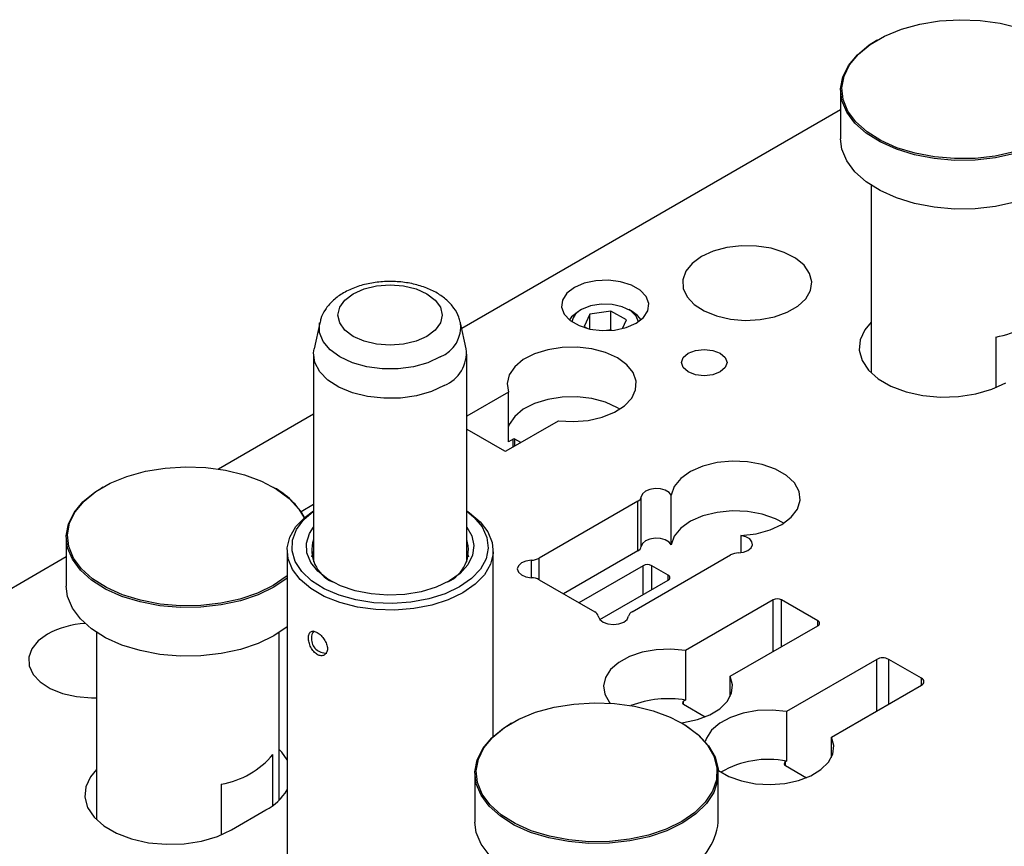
# Model space of a CAD drawing. Header units: inches. Extents: x 1880 to 2363, y -453 to -54.
# Tile 960 of 1056: x 2231.44 to 2235.49, y -426.11 to -422.72. Entities that reach past the tile are written whole.
import ezdxf

# ---------------------------------------------------------------- set-up
doc = ezdxf.new("R2010")
doc.units = ezdxf.units.IN
doc.header["$LTSCALE"] = 0.5
doc.header["$MEASUREMENT"] = 0
doc.layers.add('ST1-M-S', color=193, linetype='Continuous')
doc.layers.add('SVE-M-S', color=8, linetype='Continuous')

msp = doc.modelspace()

# ---------------------------------------------------------------- linework, layer by layer
at = {"layer": 'ST1-M-S', "linetype": 'Continuous', "lineweight": 25}
for p, q in [((2234.81591, -423.08767), (2233.25931, -423.98627)), ((2234.34847, -423.65355), (2234.29256, -423.6686)), ((2234.40887, -423.64635), (2234.34847, -423.65355)), ((2234.47053, -423.64739), (2234.40887, -423.64635)), ((2234.5301, -423.6566), (2234.47053, -423.64739)), ((2234.5844, -423.6735), (2234.5301, -423.6566)), ((2234.24418, -423.69069), (2234.20593, -423.71862)), ((2234.29256, -423.6686), (2234.24418, -423.69069)), ((2234.63047, -423.69717), (2234.5844, -423.6735)), ((2234.66585, -423.72634), (2234.63047, -423.69717)), ((2234.20593, -423.71862), (2234.17986, -423.75089)), ((2234.68862, -423.75943), (2234.66585, -423.72634)), ((2233.86147, -423.78761), (2233.81051, -423.78972)), ((2233.91139, -423.79388), (2233.86147, -423.78761)), ((2234.17986, -423.75089), (2234.16739, -423.78576)), ((2234.16739, -423.78576), (2234.16918, -423.82135)), ((2234.69756, -423.79466), (2234.68862, -423.75943)), ((2233.72174, -423.8177), (2233.69112, -423.84131)), ((2233.76264, -423.80002), (2233.72174, -423.8177)), ((2233.81051, -423.78972), (2233.76264, -423.80002)), ((2233.95623, -423.80802), (2233.91139, -423.79388)), ((2233.99236, -423.82887), (2233.95623, -423.80802)), ((2234.01684, -423.85476), (2233.99236, -423.82887)), ((2234.16918, -423.82135), (2234.18514, -423.85575)), ((2234.69219, -423.83014), (2234.69756, -423.79466)), ((2233.67326, -423.86894), (2233.66962, -423.89836)), ((2233.69112, -423.84131), (2233.67326, -423.86894)), ((2234.0277, -423.88358), (2234.01684, -423.85476)), ((2234.18514, -423.85575), (2234.21442, -423.88709)), ((2234.6404, -423.89424), (2234.67279, -423.86394)), ((2234.67279, -423.86394), (2234.69219, -423.83014)), ((2233.66962, -423.89836), (2233.68048, -423.92718)), ((2234.02406, -423.913), (2234.0277, -423.88358)), ((2234.21442, -423.88709), (2234.25542, -423.91369)), ((2234.59679, -423.91942), (2234.6404, -423.89424)), ((2233.68048, -423.92718), (2233.70496, -423.95307)), ((2233.97559, -423.96424), (2234.0062, -423.94063)), ((2234.0062, -423.94063), (2234.02406, -423.913)), ((2234.25542, -423.91369), (2234.30595, -423.93411)), ((2234.30595, -423.93411), (2234.36327, -423.94726)), ((2234.36327, -423.94726), (2234.4243, -423.95242)), ((2234.4243, -423.95242), (2234.48574, -423.94931)), ((2234.48574, -423.94931), (2234.54429, -423.93811)), ((2234.54429, -423.93811), (2234.59679, -423.91942)), ((2233.70496, -423.95307), (2233.74109, -423.97393)), ((2233.74109, -423.97393), (2233.78593, -423.98806)), ((2233.78593, -423.98806), (2233.83586, -423.99433)), ((2233.88682, -423.99223), (2233.93469, -423.98192)), ((2233.93469, -423.98192), (2233.97559, -423.96424)), ((2234.94091, -423.96059), (2234.91518, -423.99133)), ((2233.83586, -423.99433), (2233.88682, -423.99223)), ((2234.91518, -423.99133), (2234.89605, -424.03253)), ((2233.67191, -424.06387), (2233.6123, -424.07316)), ((2233.73362, -424.06279), (2233.67191, -424.06387)), ((2233.7941, -424.06997), (2233.73362, -424.06279)), ((2233.85007, -424.08501), (2233.7941, -424.06997)), ((2234.21937, -424.07569), (2234.25525, -424.07157)), ((2234.25525, -424.07157), (2234.29112, -424.07569)), ((2234.89605, -424.03253), (2234.89218, -424.07514)), ((2233.55801, -424.09014), (2233.51199, -424.11389)), ((2233.6123, -424.07316), (2233.55801, -424.09014)), ((2233.89851, -424.10711), (2233.85007, -424.08501)), ((2233.9368, -424.13508), (2233.89851, -424.10711)), ((2234.1615, -424.12569), (2234.16863, -424.10498)), ((2234.16863, -424.10498), (2234.18896, -424.08742)), ((2234.18896, -424.08742), (2234.21937, -424.07569)), ((2234.29112, -424.07569), (2234.32154, -424.08742)), ((2234.32154, -424.08742), (2234.34186, -424.10498)), ((2234.34186, -424.10498), (2234.349, -424.12569)), ((2234.89218, -424.07514), (2234.90374, -424.11728)), ((2233.47671, -424.14315), (2233.4541, -424.17631)), ((2233.51199, -424.11389), (2233.47671, -424.14315)), ((2233.96286, -424.16739), (2233.9368, -424.13508)), ((2234.16863, -424.1464), (2234.1615, -424.12569)), ((2234.18896, -424.16396), (2234.16863, -424.1464)), ((2234.34186, -424.1464), (2234.32154, -424.16396)), ((2234.349, -424.12569), (2234.34186, -424.1464)), ((2234.90374, -424.11728), (2234.93023, -424.1571)), ((2233.4541, -424.17631), (2233.44536, -424.2116)), ((2233.97529, -424.2023), (2233.96286, -424.16739)), ((2234.21937, -424.17569), (2234.18896, -424.16396)), ((2234.25525, -424.17981), (2234.21937, -424.17569)), ((2234.29112, -424.17569), (2234.25525, -424.17981)), ((2234.32154, -424.16396), (2234.29112, -424.17569)), ((2234.93023, -424.1571), (2234.97048, -424.19288)), ((2234.97048, -424.19288), (2235.02273, -424.22305)), ((2233.44536, -424.2116), (2233.45098, -424.24709)), ((2233.97342, -424.23793), (2233.97529, -424.2023)), ((2235.02273, -424.22305), (2235.08471, -424.24629)), ((2235.43773, -424.23561), (2235.49516, -424.20876)), ((2233.45098, -424.24709), (2233.27974, -424.34595)), ((2233.45098, -424.45123), (2233.45098, -424.24709)), ((2233.67191, -424.26801), (2233.6123, -424.27729)), ((2233.73362, -424.26693), (2233.67191, -424.26801)), ((2233.7941, -424.2741), (2233.73362, -424.26693)), ((2233.85007, -424.28915), (2233.7941, -424.2741)), ((2233.92793, -424.30368), (2233.95734, -424.27234)), ((2233.95734, -424.27234), (2233.97342, -424.23793)), ((2235.08471, -424.24629), (2235.1537, -424.26158)), ((2235.1537, -424.26158), (2235.2267, -424.26825)), ((2235.2267, -424.26825), (2235.3005, -424.26602)), ((2235.3005, -424.26602), (2235.37188, -424.25497)), ((2235.37188, -424.25497), (2235.43773, -424.23561)), ((2233.55801, -424.29427), (2233.51199, -424.31803)), ((2233.6123, -424.27729), (2233.55801, -424.29427)), ((2233.89851, -424.31125), (2233.85007, -424.28915)), ((2233.88677, -424.33025), (2233.92793, -424.30368)), ((2233.90884, -424.31756), (2233.89851, -424.31125)), ((2232.64982, -424.33813), (2232.25948, -424.56347)), ((2233.47671, -424.34728), (2233.4541, -424.38045)), ((2233.51199, -424.31803), (2233.47671, -424.34728)), ((2233.77865, -424.36367), (2233.8361, -424.35061)), ((2233.8361, -424.35061), (2233.88677, -424.33025)), ((2233.44207, -424.48899), (2233.65604, -424.36547)), ((2233.4541, -424.38045), (2233.45098, -424.38803)), ((2233.65604, -424.36547), (2233.71753, -424.36871)), ((2233.71753, -424.36871), (2233.77865, -424.36367)), ((2233.27974, -424.39936), (2233.435, -424.48899)), ((2233.47036, -424.44004), (2233.45098, -424.45123)), ((2233.47036, -424.47266), (2233.47036, -424.44004)), ((2233.50215, -424.45431), (2233.47743, -424.44004)), ((2233.47743, -424.46858), (2233.47743, -424.44004)), ((2234.24993, -424.55171), (2234.19949, -424.57386)), ((2234.30803, -424.5371), (2234.24993, -424.55171)), ((2234.37048, -424.53085), (2234.30803, -424.5371)), ((2234.43371, -424.53332), (2234.37048, -424.53085)), ((2234.49412, -424.54437), (2234.43371, -424.53332)), ((2234.54828, -424.56337), (2234.49412, -424.54437)), ((2234.19949, -424.57386), (2234.15958, -424.60228)), ((2234.5931, -424.58924), (2234.54828, -424.56337)), ((2234.62601, -424.6205), (2234.5931, -424.58924)), ((2234.13247, -424.63535), (2234.11971, -424.67119)), ((2234.15958, -424.60228), (2234.13247, -424.63535)), ((2234.64516, -424.65538), (2234.62601, -424.6205)), ((2234.00208, -424.66496), (2233.99668, -424.67726)), ((2233.99668, -424.8814), (2233.99668, -424.67726)), ((2234.01452, -424.65449), (2234.00208, -424.66496)), ((2234.03247, -424.64716), (2234.01452, -424.65449)), ((2234.0537, -424.64388), (2234.03247, -424.64716)), ((2234.0756, -424.64504), (2234.0537, -424.64388)), ((2234.09544, -424.6505), (2234.0756, -424.64504)), ((2234.11078, -424.65959), (2234.09544, -424.6505)), ((2234.11971, -424.67119), (2234.11078, -424.65959)), ((2234.11971, -424.87533), (2234.11971, -424.67119)), ((2234.64943, -424.69188), (2234.64516, -424.65538)), ((2232.64982, -424.70959), (2232.59947, -424.73866)), ((2233.98217, -424.69562), (2233.57727, -424.92936)), ((2233.98217, -424.89976), (2233.98217, -424.69562)), ((2234.63861, -424.72793), (2234.64943, -424.69188)), ((2234.24993, -424.75585), (2234.19949, -424.778)), ((2234.30803, -424.74123), (2234.24993, -424.75585)), ((2234.37048, -424.73498), (2234.30803, -424.74123)), ((2234.43371, -424.73745), (2234.37048, -424.73498)), ((2234.49412, -424.7485), (2234.43371, -424.73745)), ((2234.54828, -424.7675), (2234.49412, -424.7485)), ((2234.61329, -424.76147), (2234.63861, -424.72793)), ((2234.19949, -424.778), (2234.15958, -424.80642)), ((2234.52569, -424.81363), (2234.57492, -424.79059)), ((2234.58236, -424.78597), (2234.54828, -424.7675)), ((2234.57492, -424.79059), (2234.61329, -424.76147)), ((2234.13247, -424.83949), (2234.11971, -424.87533)), ((2234.15958, -424.80642), (2234.13247, -424.83949)), ((2234.40632, -424.83665), (2234.4684, -424.82928)), ((2234.40632, -424.83665), (2234.40632, -424.90671)), ((2234.42641, -424.84181), (2234.40632, -424.83665)), ((2234.4684, -424.82928), (2234.52569, -424.81363)), ((2234.00208, -424.86909), (2233.99668, -424.8814)), ((2234.01452, -424.85863), (2234.00208, -424.86909)), ((2234.03247, -424.8513), (2234.01452, -424.85863)), ((2234.0537, -424.84801), (2234.03247, -424.8513)), ((2234.0756, -424.84917), (2234.0537, -424.84801)), ((2234.09544, -424.85464), (2234.0756, -424.84917)), ((2234.11078, -424.86373), (2234.09544, -424.85464)), ((2234.11971, -424.87533), (2234.11078, -424.86373)), ((2234.44216, -424.85066), (2234.42641, -424.84181)), ((2234.45163, -424.86211), (2234.44216, -424.85066)), ((2234.44794, -424.88701), (2234.45364, -424.87475)), ((2234.45364, -424.87475), (2234.45163, -424.86211)), ((2233.98217, -424.89976), (2233.67722, -425.0758)), ((2233.95911, -425.14979), (2234.364, -424.91605)), ((2234.39581, -424.90767), (2234.41712, -424.90456)), ((2234.41712, -424.90456), (2234.43525, -424.89737)), ((2234.43525, -424.89737), (2234.44794, -424.88701)), ((2231.63393, -424.92459), (2230.36616, -425.65645)), ((2233.49175, -424.96052), (2233.48741, -424.97373)), ((2233.50417, -424.94914), (2233.49175, -424.96052)), ((2233.52295, -424.94118), (2233.50417, -424.94914)), ((2233.54547, -424.93774), (2233.52295, -424.94118)), ((2233.54547, -425.00972), (2233.54547, -424.93774)), ((2233.57727, -425.0181), (2233.57727, -424.92936)), ((2234.00422, -424.9605), (2233.74086, -425.11254)), ((2234.00422, -425.07929), (2234.00422, -424.9605)), ((2234.10711, -424.99948), (2234.03958, -424.9605)), ((2234.03958, -425.05888), (2234.03958, -424.9605)), ((2233.48741, -424.97373), (2233.49175, -424.98694)), ((2233.49175, -424.98694), (2233.50417, -424.99832)), ((2233.50417, -424.99832), (2233.52295, -425.00628)), ((2234.10711, -425.01989), (2234.10711, -424.99948)), ((2233.52295, -425.00628), (2233.54547, -425.00972)), ((2233.57727, -425.0181), (2233.80539, -425.14979)), ((2233.82649, -425.18189), (2234.10711, -425.01989)), ((2234.53809, -425.1013), (2234.17852, -425.30887)), ((2234.53809, -425.31356), (2234.53809, -425.1013)), ((2234.72194, -425.18702), (2234.57345, -425.1013)), ((2234.57345, -425.29315), (2234.57345, -425.1013)), ((2233.81991, -425.16815), (2233.82586, -425.18115)), ((2233.82586, -425.18115), (2233.83965, -425.19199)), ((2233.83965, -425.19199), (2233.85936, -425.19916)), ((2233.85936, -425.19916), (2233.88225, -425.20167)), ((2233.88225, -425.20167), (2233.90514, -425.19916)), ((2233.90514, -425.19916), (2233.92484, -425.19199)), ((2233.92484, -425.19199), (2233.93863, -425.18115)), ((2233.93863, -425.18115), (2233.94459, -425.16815)), ((2234.72194, -425.20743), (2234.72194, -425.18702)), ((2231.55718, -425.24186), (2231.51892, -425.26979)), ((2234.36237, -425.415), (2234.72194, -425.20743)), ((2231.51892, -425.26979), (2231.49285, -425.30206)), ((2231.49285, -425.30206), (2231.48038, -425.33693)), ((2234.00035, -425.31601), (2233.94798, -425.33359)), ((2234.05827, -425.30574), (2234.00035, -425.31601)), ((2234.11871, -425.30332), (2234.05827, -425.30574)), ((2234.17852, -425.30887), (2234.11871, -425.30332)), ((2234.17852, -425.30887), (2234.17852, -425.513)), ((2231.48038, -425.33693), (2231.48217, -425.37253)), ((2233.90387, -425.35757), (2233.87033, -425.38669)), ((2233.94798, -425.33359), (2233.90387, -425.35757)), ((2234.96412, -425.3452), (2234.59395, -425.55889)), ((2234.96412, -425.55746), (2234.96412, -425.3452)), ((2235.14797, -425.42276), (2235.01362, -425.3452)), ((2235.01362, -425.52889), (2235.01362, -425.3452)), ((2231.48217, -425.37253), (2231.49814, -425.40692)), ((2231.49814, -425.40692), (2231.52741, -425.43826)), ((2233.87033, -425.38669), (2233.8491, -425.41945)), ((2231.52741, -425.43826), (2231.56842, -425.46486)), ((2233.8491, -425.41945), (2233.84129, -425.45413)), ((2234.36237, -425.49786), (2234.36237, -425.415)), ((2234.37199, -425.44953), (2234.36237, -425.415)), ((2235.14797, -425.45133), (2235.14797, -425.42276)), ((2231.56842, -425.46486), (2231.61894, -425.48528)), ((2231.61894, -425.48528), (2231.67626, -425.49843)), ((2233.84129, -425.45413), (2233.84729, -425.48894)), ((2234.35, -425.51786), (2234.36779, -425.48442)), ((2234.36779, -425.48442), (2234.37199, -425.44953)), ((2234.7778, -425.66503), (2235.14797, -425.45133)), ((2231.67626, -425.49843), (2231.73729, -425.50359)), ((2231.73729, -425.50359), (2231.75893, -425.50345)), ((2233.84729, -425.48894), (2233.86681, -425.52205)), ((2233.86681, -425.52205), (2233.86971, -425.52547)), ((2234.17852, -425.513), (2234.17039, -425.5177)), ((2234.17039, -425.52994), (2234.17039, -425.5177)), ((2234.31955, -425.54809), (2234.35, -425.51786)), ((2234.17039, -425.52994), (2234.25992, -425.58163)), ((2234.27801, -425.57355), (2234.31955, -425.54809)), ((2234.41578, -425.56604), (2234.36341, -425.58362)), ((2234.47369, -425.55577), (2234.41578, -425.56604)), ((2234.53413, -425.55334), (2234.47369, -425.55577)), ((2234.59395, -425.55889), (2234.53413, -425.55334)), ((2234.59395, -425.55889), (2234.59395, -425.76303)), ((2234.16172, -425.60638), (2234.17082, -425.60517)), ((2234.17082, -425.60517), (2234.22756, -425.59292)), ((2234.22756, -425.59292), (2234.27801, -425.57355)), ((2234.3193, -425.60759), (2234.28576, -425.63672)), ((2234.36341, -425.58362), (2234.3193, -425.60759)), ((2234.28576, -425.63672), (2234.26453, -425.66948)), ((2234.26453, -425.66948), (2234.2597, -425.68342)), ((2234.7778, -425.74789), (2234.7778, -425.66503)), ((2234.78741, -425.69956), (2234.7778, -425.66503)), ((2232.51961, -425.72709), (2232.50893, -425.71587)), ((2232.54155, -425.75795), (2232.51961, -425.72709)), ((2234.78322, -425.73445), (2234.78741, -425.69956)), ((2234.59395, -425.76303), (2234.58936, -425.76568)), ((2234.58936, -425.78201), (2234.58936, -425.76568)), ((2234.73497, -425.79812), (2234.76543, -425.76788)), ((2234.76543, -425.76788), (2234.78322, -425.73445)), ((2231.75893, -425.79751), (2231.7332, -425.82824)), ((2234.31182, -425.79997), (2234.31425, -425.80176)), ((2234.31425, -425.80176), (2234.35709, -425.82649)), ((2234.58936, -425.78201), (2234.67535, -425.83165)), ((2234.69344, -425.82358), (2234.73497, -425.79812)), ((2231.7332, -425.82824), (2231.71407, -425.86945)), ((2234.35709, -425.82649), (2234.40853, -425.84497)), ((2234.40853, -425.84497), (2234.46588, -425.85624)), ((2234.58624, -425.8552), (2234.64299, -425.84294)), ((2234.64299, -425.84294), (2234.69344, -425.82358)), ((2231.71407, -425.86945), (2231.7102, -425.91206)), ((2234.46588, -425.85624), (2234.52617, -425.85971)), ((2234.52617, -425.85971), (2234.58624, -425.8552)), ((2231.7102, -425.91206), (2231.72176, -425.95419)), ((2231.72176, -425.95419), (2231.74825, -425.99402)), ((2232.31318, -426.04568), (2232.4546, -425.96404)), ((2231.74825, -425.99402), (2231.7885, -426.0298)), ((2231.7885, -426.0298), (2231.84075, -426.05997)), ((2232.25575, -426.07252), (2232.31318, -426.04568)), ((2231.84075, -426.05997), (2231.90273, -426.0832)), ((2231.90273, -426.0832), (2231.97172, -426.09849)), ((2232.11852, -426.10293), (2232.1899, -426.09189)), ((2232.1899, -426.09189), (2232.25575, -426.07252)), ((2231.97172, -426.09849), (2232.04472, -426.10517)), ((2232.04472, -426.10517), (2232.11852, -426.10293))]:
    msp.add_line(p, q, dxfattribs=at)
for centre, radius, start, end in [((2233.47389, -424.44686), 0.00769, 62.60967, 117.39033), ((2233.43854, -424.48217), 0.00769, 242.60967, 297.39033), ((2233.97084, -424.67175), 0.02642, 295.37167, 347.95607), ((2233.97084, -424.87588), 0.02642, 295.37167, 347.95607), ((2234.39736, -424.97809), 0.07044, 91.26359, 118.26396), ((2233.54392, -424.86732), 0.07044, 271.26359, 298.26396), ((2234.0219, -424.99462), 0.03843, 62.60967, 117.39033), ((2234.10324, -425.00969), 0.01092, 290.78342, 69.21658), ((2233.54392, -425.08015), 0.07044, 61.73604, 88.73641), ((2234.55577, -425.13541), 0.03843, 62.60967, 117.39033), ((2233.79407, -425.17366), 0.02642, 12.04393, 64.62833), ((2233.97043, -425.17366), 0.02642, 115.37167, 167.95607), ((2231.73239, -425.5664), 0.36882, 93.28999, 118.3644), ((2234.71807, -425.19722), 0.01092, 290.78342, 69.21658), ((2234.98887, -425.39296), 0.0538, 62.60967, 117.39033), ((2235.14255, -425.43704), 0.01528, 290.78342, 69.21658), ((2234.10704, -425.93628), 0.42927, 80.41366, 110.9313), ((2234.17272, -425.52382), 0.00655, 110.78342, 249.21658), ((2234.52049, -426.15026), 0.39414, 79.25788, 119.88323), ((2234.59245, -425.77385), 0.00873, 110.78342, 249.21658), ((2232.35506, -425.77208), 0.21623, 297.40985, 329.59573)]:
    msp.add_arc(centre, radius, start, end, dxfattribs=at)
at = {"layer": 'SVE-M-S', "linetype": 'Continuous', "lineweight": 25}
for p, q in [((2235.06538, -422.75651), (2235.14113, -422.73561)), ((2235.14113, -422.73561), (2235.22192, -422.7224)), ((2235.22192, -422.7224), (2235.3054, -422.71727)), ((2235.3054, -422.71727), (2235.38919, -422.72035)), ((2235.38919, -422.72035), (2235.47087, -422.73157)), ((2235.47087, -422.73157), (2235.54809, -422.75059)), ((2234.99683, -422.78449), (2235.06538, -422.75651)), ((2234.93364, -422.82099), (2234.9623, -422.80298)), ((2234.93747, -422.81876), (2234.99683, -422.78449)), ((2234.96583, -422.80093), (2234.9623, -422.80298)), ((2234.88467, -422.86096), (2234.93364, -422.82099)), ((2234.88899, -422.85834), (2234.93747, -422.81876)), ((2234.84811, -422.90513), (2234.88467, -422.86096)), ((2234.85279, -422.90207), (2234.88899, -422.85834)), ((2234.825, -422.95224), (2234.84811, -422.90513)), ((2234.82991, -422.9487), (2234.85279, -422.90207)), ((2234.81602, -423.00092), (2234.825, -422.95224)), ((2234.82102, -422.9969), (2234.82991, -422.9487)), ((2234.81591, -423.00704), (2234.81591, -423.2071)), ((2234.82142, -423.04978), (2234.81602, -423.00092)), ((2234.82636, -423.04527), (2234.82102, -422.9969)), ((2234.84104, -423.0974), (2234.82142, -423.04978)), ((2234.84579, -423.09242), (2234.82636, -423.04527)), ((2234.87432, -423.14243), (2234.84104, -423.0974)), ((2234.87874, -423.137), (2234.84579, -423.09242)), ((2234.92427, -423.17772), (2234.87874, -423.137)), ((2234.92031, -423.18357), (2234.87432, -423.14243)), ((2234.98106, -423.21342), (2234.92427, -423.17772)), ((2234.82142, -423.24983), (2234.81591, -423.2071)), ((2234.97768, -423.21962), (2234.92031, -423.18357)), ((2235.04478, -423.24956), (2234.97768, -423.21962)), ((2235.04749, -423.24306), (2234.98106, -423.21342)), ((2234.84104, -423.29746), (2234.82142, -423.24983)), ((2235.11967, -423.27253), (2235.04478, -423.24956)), ((2235.12164, -423.26579), (2235.04749, -423.24306)), ((2235.52933, -423.26079), (2235.45078, -423.27791)), ((2234.87432, -423.34249), (2234.84104, -423.29746)), ((2235.20022, -423.28785), (2235.11967, -423.27253)), ((2235.20137, -423.28096), (2235.12164, -423.26579)), ((2235.28409, -423.2951), (2235.20022, -423.28785)), ((2235.28441, -423.28814), (2235.20137, -423.28096)), ((2235.36888, -423.29406), (2235.28409, -423.2951)), ((2235.36835, -423.28711), (2235.28441, -423.28814)), ((2235.45078, -423.27791), (2235.36835, -423.28711)), ((2235.45214, -423.28477), (2235.36888, -423.29406)), ((2235.53148, -423.26748), (2235.45214, -423.28477)), ((2234.92031, -423.38362), (2234.87432, -423.34249)), ((2234.97768, -423.41968), (2234.92031, -423.38362)), ((2234.94091, -423.39802), (2234.94091, -424.16832)), ((2235.04478, -423.44962), (2234.97768, -423.41968)), ((2235.11967, -423.47258), (2235.04478, -423.44962)), ((2235.20022, -423.48791), (2235.11967, -423.47258)), ((2235.28409, -423.49516), (2235.20022, -423.48791)), ((2235.36888, -423.49412), (2235.28409, -423.49516)), ((2235.45214, -423.48482), (2235.36888, -423.49412)), ((2235.53148, -423.46753), (2235.45214, -423.48482)), ((2232.81333, -423.84333), (2232.85769, -423.82368)), ((2232.85769, -423.82368), (2232.90934, -423.81133)), ((2232.90934, -423.81133), (2232.96478, -423.80711)), ((2232.96478, -423.80711), (2233.02021, -423.81133)), ((2233.02021, -423.81133), (2233.07187, -423.82368)), ((2233.07187, -423.82368), (2233.11623, -423.84333)), ((2232.7579, -423.89876), (2232.77929, -423.86894)), ((2232.77929, -423.86894), (2232.81333, -423.84333)), ((2233.11623, -423.84333), (2233.15026, -423.86894)), ((2233.15026, -423.86894), (2233.17166, -423.89876)), ((2232.7506, -423.93076), (2232.7579, -423.89876)), ((2233.17166, -423.89876), (2233.17896, -423.93076)), ((2233.75177, -423.90854), (2233.73833, -423.9163)), ((2233.78849, -423.89341), (2233.75179, -423.90854)), ((2233.83172, -423.88598), (2233.78849, -423.89341)), ((2233.87678, -423.88705), (2233.83172, -423.88598)), ((2233.91879, -423.89652), (2233.87678, -423.88705)), ((2233.9532, -423.91334), (2233.91879, -423.89652)), ((2233.95899, -423.9163), (2233.94555, -423.90854)), ((2232.7579, -423.96276), (2232.7506, -423.93076)), ((2233.17896, -423.93076), (2233.17166, -423.96276)), ((2233.71074, -423.93789), (2233.70141, -423.95023)), ((2233.73835, -423.91629), (2233.71074, -423.93789)), ((2233.78487, -423.92764), (2233.76152, -423.97794)), ((2233.87201, -423.91416), (2233.78487, -423.92764)), ((2233.78487, -423.98783), (2233.78487, -423.92764)), ((2233.9358, -423.95098), (2233.87201, -423.91416)), ((2233.87201, -423.99173), (2233.87201, -423.91416)), ((2233.97629, -423.93571), (2233.9532, -423.91334)), ((2233.98075, -423.93206), (2233.95899, -423.9163)), ((2233.98523, -423.95822), (2233.97629, -423.93571)), ((2233.99591, -423.95023), (2233.98075, -423.93206)), ((2232.67533, -423.96289), (2232.65227, -424.06883)), ((2232.67489, -423.96503), (2232.67524, -423.96329)), ((2232.67489, -424.00274), (2232.67489, -423.96503)), ((2232.77929, -423.99258), (2232.7579, -423.96276)), ((2233.17166, -423.96276), (2233.15026, -423.99258)), ((2233.27728, -424.06883), (2233.25423, -423.96289)), ((2233.76152, -423.97794), (2233.77421, -423.98526)), ((2233.91945, -423.98619), (2233.9358, -423.95098)), ((2232.68942, -424.03951), (2232.67489, -424.00274)), ((2232.81333, -424.01819), (2232.77929, -423.99258)), ((2232.85769, -424.03784), (2232.81333, -424.01819)), ((2233.11623, -424.01819), (2233.07187, -424.03784)), ((2233.15026, -423.99258), (2233.11623, -424.01819)), ((2233.87201, -423.99173), (2233.85375, -423.99455)), ((2233.87503, -423.99347), (2233.87201, -423.99173)), ((2235.453, -424.021), (2235.453, -424.22955)), ((2232.64993, -424.08657), (2232.65227, -424.06883)), ((2232.71777, -424.07349), (2232.68942, -424.03951)), ((2232.90934, -424.05019), (2232.85769, -424.03784)), ((2232.96478, -424.0544), (2232.90934, -424.05019)), ((2233.02021, -424.05019), (2232.96478, -424.0544)), ((2233.07187, -424.03784), (2233.02021, -424.05019)), ((2232.64982, -424.09149), (2232.64982, -424.94452)), ((2232.65546, -424.12576), (2232.64993, -424.08657)), ((2232.7585, -424.10297), (2232.71777, -424.07349)), ((2232.80957, -424.12648), (2232.7585, -424.10297)), ((2233.17106, -424.10297), (2233.11998, -424.12648)), ((2233.27974, -424.94452), (2233.27974, -424.09149)), ((2232.67545, -424.16334), (2232.65546, -424.12576)), ((2232.86843, -424.14284), (2232.80957, -424.12648)), ((2232.93212, -424.15124), (2232.86843, -424.14284)), ((2232.99744, -424.15124), (2232.93212, -424.15124)), ((2233.06113, -424.14284), (2232.99744, -424.15124)), ((2233.11998, -424.12648), (2233.06113, -424.14284)), ((2232.70897, -424.19757), (2232.67545, -424.16334)), ((2232.75445, -424.22683), (2232.70897, -424.19757)), ((2232.80977, -424.24977), (2232.75445, -424.22683)), ((2233.18749, -424.22006), (2233.13441, -424.24469)), ((2232.87233, -424.26531), (2232.80977, -424.24977)), ((2232.93922, -424.27272), (2232.87233, -424.26531)), ((2233.0073, -424.27165), (2232.93922, -424.27272)), ((2233.07339, -424.26216), (2233.0073, -424.27165)), ((2233.13441, -424.24469), (2233.07339, -424.26216)), ((2232.03994, -424.55932), (2232.12342, -424.55419)), ((2232.12342, -424.55419), (2232.20721, -424.55727)), ((2232.20721, -424.55727), (2232.28889, -424.56849)), ((2231.81485, -424.62141), (2231.8834, -424.59342)), ((2231.8834, -424.59342), (2231.95915, -424.57253)), ((2231.95915, -424.57253), (2232.03994, -424.55932)), ((2232.28889, -424.56849), (2232.36611, -424.58751)), ((2232.36611, -424.58751), (2232.43665, -424.61379)), ((2231.75549, -424.65568), (2231.81485, -424.62141)), ((2231.78385, -424.63785), (2231.78032, -424.63989)), ((2232.43665, -424.61379), (2232.49849, -424.64658)), ((2232.48754, -424.63989), (2232.484, -424.63785)), ((2231.70269, -424.69788), (2231.75166, -424.6579)), ((2231.70701, -424.69525), (2231.75549, -424.65568)), ((2231.75166, -424.6579), (2231.78032, -424.63989)), ((2232.49849, -424.64658), (2232.54983, -424.68492)), ((2231.66613, -424.74205), (2231.70269, -424.69788)), ((2231.67081, -424.73898), (2231.70701, -424.69525)), ((2232.54983, -424.68492), (2232.58921, -424.72773)), ((2231.64302, -424.78915), (2231.66613, -424.74205)), ((2231.64793, -424.78562), (2231.67081, -424.73898)), ((2232.58921, -424.72773), (2232.61131, -424.76433)), ((2232.6106, -424.77099), (2232.64982, -424.737)), ((2232.61562, -424.76063), (2232.64982, -424.73551)), ((2233.27974, -424.73551), (2233.29038, -424.74263)), ((2233.27974, -424.737), (2233.30936, -424.76139)), ((2233.29038, -424.74263), (2233.33452, -424.77982)), ((2231.63404, -424.83784), (2231.64302, -424.78915)), ((2231.63904, -424.83381), (2231.64793, -424.78562)), ((2232.55279, -424.84277), (2232.57761, -424.80002)), ((2232.57761, -424.80002), (2232.61562, -424.76063)), ((2232.5804, -424.8117), (2232.6106, -424.77099)), ((2233.30936, -424.76139), (2233.34288, -424.80123)), ((2233.33452, -424.77982), (2233.36607, -424.82107)), ((2231.63944, -424.88669), (2231.63404, -424.83784)), ((2231.64438, -424.88218), (2231.63904, -424.83381)), ((2232.56409, -424.85498), (2232.5804, -424.8117)), ((2232.62128, -424.86754), (2232.63358, -424.82793)), ((2232.63358, -424.82793), (2232.64982, -424.80208)), ((2233.27974, -424.80208), (2233.30035, -424.83768)), ((2233.30035, -424.83768), (2233.30916, -424.8776)), ((2233.34288, -424.80123), (2233.36273, -424.84401)), ((2233.36607, -424.82107), (2233.38395, -424.86496)), ((2231.63393, -424.84396), (2231.63393, -425.04401)), ((2232.542, -424.88743), (2232.55279, -424.84277)), ((2232.56226, -424.89926), (2232.56409, -424.85498)), ((2232.62305, -424.90776), (2232.62128, -424.86754)), ((2233.30916, -424.8776), (2233.30386, -424.91772)), ((2233.36273, -424.84401), (2233.36821, -424.88818)), ((2233.38395, -424.86496), (2233.38755, -424.91)), ((2231.65906, -424.93432), (2231.63944, -424.88669)), ((2231.66381, -424.92934), (2231.64438, -424.88218)), ((2232.54155, -424.89871), (2232.54155, -426.21675)), ((2232.54561, -424.93247), (2232.542, -424.88743)), ((2232.57498, -424.94293), (2232.56226, -424.89926)), ((2232.63881, -424.94696), (2232.62305, -424.90776)), ((2232.64285, -424.92363), (2232.64397, -424.91921)), ((2232.64397, -424.91921), (2232.64982, -424.90273)), ((2233.27974, -424.90273), (2233.2867, -424.92363)), ((2233.30386, -424.91772), (2233.28469, -424.95641)), ((2233.36821, -424.88818), (2233.3591, -424.93216)), ((2233.38755, -424.91), (2233.37676, -424.95465)), ((2233.38801, -425.66167), (2233.38801, -424.89871)), ((2231.69234, -424.97935), (2231.65906, -424.93432)), ((2231.69676, -424.97392), (2231.66381, -424.92934)), ((2232.56349, -424.97636), (2232.54561, -424.93247)), ((2232.6018, -424.98443), (2232.57498, -424.94293)), ((2232.66791, -424.98352), (2232.63881, -424.94696)), ((2233.28469, -424.95641), (2233.25242, -424.99207)), ((2233.3591, -424.93216), (2233.33574, -424.97434)), ((2233.37676, -424.95465), (2233.35194, -424.9974)), ((2231.73833, -425.02049), (2231.69234, -424.97935)), ((2231.74229, -425.01464), (2231.69676, -424.97392)), ((2232.54155, -425.002), (2232.53806, -425.00489)), ((2232.59504, -425.0176), (2232.56349, -424.97636)), ((2232.64172, -425.02225), (2232.6018, -424.98443)), ((2232.70916, -425.01596), (2232.66791, -424.98352)), ((2233.25242, -424.99207), (2233.20837, -425.02326)), ((2233.33574, -424.97434), (2233.29897, -425.01321)), ((2233.35194, -424.9974), (2233.31394, -425.03679)), ((2231.7957, -425.05654), (2231.73833, -425.02049)), ((2231.79908, -425.05033), (2231.74229, -425.01464)), ((2232.48395, -425.04194), (2232.41976, -425.07318)), ((2232.53806, -425.00489), (2232.48395, -425.04194)), ((2232.54155, -425.01112), (2232.48748, -425.04806)), ((2232.63917, -425.0548), (2232.59504, -425.0176)), ((2232.69333, -425.05502), (2232.64172, -425.02225)), ((2232.76088, -425.04293), (2232.70916, -425.01596)), ((2232.82095, -425.06334), (2232.76088, -425.04293)), ((2233.20837, -425.02326), (2233.15435, -425.04869)), ((2233.29897, -425.01321), (2233.25013, -425.04737)), ((2233.31394, -425.03679), (2233.26405, -425.07147)), ((2231.63944, -425.08675), (2231.63393, -425.04401)), ((2231.8628, -425.08648), (2231.7957, -425.05654)), ((2231.86551, -425.07998), (2231.79908, -425.05033)), ((2231.93966, -425.10271), (2231.86551, -425.07998)), ((2232.41976, -425.07318), (2232.34735, -425.09771)), ((2232.42264, -425.07962), (2232.3495, -425.1044)), ((2232.48748, -425.04806), (2232.42264, -425.07962)), ((2232.6944, -425.08668), (2232.63917, -425.0548)), ((2232.75475, -425.08156), (2232.69333, -425.05502)), ((2232.82375, -425.10091), (2232.75475, -425.08156)), ((2232.88691, -425.07636), (2232.82095, -425.06334)), ((2232.95605, -425.08144), (2232.88691, -425.07636)), ((2233.02555, -425.07839), (2232.95605, -425.08144)), ((2233.09257, -425.06732), (2233.02555, -425.07839)), ((2233.15435, -425.04869), (2233.09257, -425.06732)), ((2233.19097, -425.07556), (2233.12363, -425.09679)), ((2233.25013, -425.04737), (2233.19097, -425.07556)), ((2233.26405, -425.07147), (2233.20396, -425.10028)), ((2231.65906, -425.13438), (2231.63944, -425.08675)), ((2231.93769, -425.10945), (2231.8628, -425.08648)), ((2232.01824, -425.12477), (2231.93769, -425.10945)), ((2232.01939, -425.11788), (2231.93966, -425.10271)), ((2232.10243, -425.12506), (2232.01939, -425.11788)), ((2232.2688, -425.11483), (2232.18637, -425.12403)), ((2232.27016, -425.12169), (2232.1869, -425.13098)), ((2232.34735, -425.09771), (2232.2688, -425.11483)), ((2232.3495, -425.1044), (2232.27016, -425.12169)), ((2232.75883, -425.11216), (2232.6944, -425.08668)), ((2232.83028, -425.13037), (2232.75883, -425.11216)), ((2232.89786, -425.11237), (2232.82375, -425.10091)), ((2232.97438, -425.11553), (2232.89786, -425.11237)), ((2233.05056, -425.11027), (2232.97438, -425.11553)), ((2233.12363, -425.09679), (2233.05056, -425.11027)), ((2233.13573, -425.12222), (2233.06168, -425.13655)), ((2233.20396, -425.10028), (2233.13573, -425.12222)), ((2231.69234, -425.1794), (2231.65906, -425.13438)), ((2232.10211, -425.13202), (2232.01824, -425.12477)), ((2232.1869, -425.13098), (2232.10211, -425.13202)), ((2232.18637, -425.12403), (2232.10243, -425.12506)), ((2232.90631, -425.14069), (2232.83028, -425.13037)), ((2232.98432, -425.14278), (2232.90631, -425.14069)), ((2233.06168, -425.13655), (2232.98432, -425.14278)), ((2231.73833, -425.22054), (2231.69234, -425.1794)), ((2231.7957, -425.2566), (2231.73833, -425.22054)), ((2231.75893, -425.23493), (2231.75893, -426.00524)), ((2232.54155, -425.21117), (2232.48748, -425.24812)), ((2232.50893, -425.9236), (2232.50893, -425.23493)), ((2231.8628, -425.28654), (2231.7957, -425.2566)), ((2232.42264, -425.27967), (2232.3495, -425.30445)), ((2232.48748, -425.24812), (2232.42264, -425.27967)), ((2231.93769, -425.3095), (2231.8628, -425.28654)), ((2232.01824, -425.32483), (2231.93769, -425.3095)), ((2232.10211, -425.33207), (2232.01824, -425.32483)), ((2232.27016, -425.32174), (2232.1869, -425.33103)), ((2232.3495, -425.30445), (2232.27016, -425.32174)), ((2232.1869, -425.33103), (2232.10211, -425.33207)), ((2233.71931, -425.52881), (2233.8028, -425.52367)), ((2233.8028, -425.52367), (2233.88659, -425.52676)), ((2233.88659, -425.52676), (2233.96827, -425.53797)), ((2233.49423, -425.5909), (2233.56278, -425.56291)), ((2233.56278, -425.56291), (2233.63853, -425.54201)), ((2233.63853, -425.54201), (2233.71931, -425.52881)), ((2233.96827, -425.53797), (2234.04549, -425.55699)), ((2234.04549, -425.55699), (2234.11603, -425.58327)), ((2233.43487, -425.62517), (2233.49423, -425.5909)), ((2233.46323, -425.60734), (2233.4597, -425.60938)), ((2234.11603, -425.58327), (2234.17786, -425.61606)), ((2234.16692, -425.60938), (2234.16338, -425.60734)), ((2233.38207, -425.66736), (2233.43104, -425.62739)), ((2233.38639, -425.66474), (2233.43487, -425.62517)), ((2233.43104, -425.62739), (2233.4597, -425.60938)), ((2234.16692, -425.60938), (2234.18155, -425.61819)), ((2234.17786, -425.61606), (2234.22921, -425.65441)), ((2234.18155, -425.61819), (2234.23341, -425.65693)), ((2233.34551, -425.71153), (2233.38207, -425.66736)), ((2233.35019, -425.70847), (2233.38639, -425.66474)), ((2234.22921, -425.65441), (2234.26859, -425.69721)), ((2234.23341, -425.65693), (2234.27319, -425.70016)), ((2233.3224, -425.75864), (2233.34551, -425.71153)), ((2233.32731, -425.7551), (2233.35019, -425.70847)), ((2234.26859, -425.69721), (2234.29487, -425.74325)), ((2234.27319, -425.70016), (2234.29974, -425.74666)), ((2232.48297, -425.94554), (2232.48297, -425.73556)), ((2233.31342, -425.80732), (2233.3224, -425.75864)), ((2233.31842, -425.8033), (2233.32731, -425.7551)), ((2234.29487, -425.74325), (2234.3073, -425.79118)), ((2234.29974, -425.74666), (2234.31229, -425.79508)), ((2233.31882, -425.85618), (2233.31342, -425.80732)), ((2233.32376, -425.85167), (2233.31842, -425.8033)), ((2234.3073, -425.79118), (2234.30552, -425.83964)), ((2234.31229, -425.79508), (2234.31049, -425.84402)), ((2233.31331, -425.81345), (2233.31331, -426.0135)), ((2233.34319, -425.89882), (2233.32376, -425.85167)), ((2234.30552, -425.83964), (2234.28958, -425.88722)), ((2234.31049, -425.84402), (2234.29439, -425.89209)), ((2234.31331, -426.0135), (2234.31331, -425.81345)), ((2232.27102, -425.85792), (2232.27102, -426.06646)), ((2233.33844, -425.90381), (2233.31882, -425.85618)), ((2234.28958, -425.88722), (2234.25993, -425.93257)), ((2234.29439, -425.89209), (2234.26445, -425.9379)), ((2233.37172, -425.94884), (2233.33844, -425.90381)), ((2233.37614, -425.9434), (2233.34319, -425.89882)), ((2234.25993, -425.93257), (2234.21744, -425.97437)), ((2233.41771, -425.98997), (2233.37172, -425.94884)), ((2233.42166, -425.98412), (2233.37614, -425.9434)), ((2234.26445, -425.9379), (2234.22152, -425.98012)), ((2233.31882, -426.05623), (2233.31331, -426.0135)), ((2233.47508, -426.02603), (2233.41771, -425.98997)), ((2233.47846, -426.01982), (2233.42166, -425.98412)), ((2234.16332, -426.01143), (2234.09914, -426.04267)), ((2234.21744, -425.97437), (2234.16332, -426.01143)), ((2234.22152, -425.98012), (2234.16686, -426.01755)), ((2233.54217, -426.05597), (2233.47508, -426.02603)), ((2233.54489, -426.04946), (2233.47846, -426.01982)), ((2233.61903, -426.07219), (2233.54489, -426.04946)), ((2234.09914, -426.04267), (2234.02673, -426.0672)), ((2234.10202, -426.04911), (2234.02888, -426.07388)), ((2234.16686, -426.01755), (2234.10202, -426.04911)), ((2233.33844, -426.10386), (2233.31882, -426.05623)), ((2233.61707, -426.07893), (2233.54217, -426.05597)), ((2233.69762, -426.09426), (2233.61707, -426.07893)), ((2233.69877, -426.08737), (2233.61903, -426.07219)), ((2233.78149, -426.10151), (2233.69762, -426.09426)), ((2233.78181, -426.09454), (2233.69877, -426.08737)), ((2233.86574, -426.09351), (2233.78181, -426.09454)), ((2233.94817, -426.08431), (2233.86574, -426.09351)), ((2233.94954, -426.09117), (2233.86627, -426.10047)), ((2234.02673, -426.0672), (2233.94817, -426.08431)), ((2234.02888, -426.07388), (2233.94954, -426.09117)), ((2233.37172, -426.14889), (2233.33844, -426.10386)), ((2233.86627, -426.10047), (2233.78149, -426.10151))]:
    msp.add_line(p, q, dxfattribs=at)
for centre, radius, start, end in [((2233.77904, -423.97101), 0.06816, 113.56553, 169.17798), ((2235.39694, -423.67914), 0.34643, 279.31311, 320.68151), ((2233.12116, -423.97884), 0.13378, 291.90107, 7.87349), ((2233.13238, -424.08507), 0.14581, 292.20611, 6.39591), ((2232.33606, -424.92177), 0.32, 29.87108, 61.74677), ((2232.78697, -424.896), 0.14376, 162.55461, 245.92135), ((2233.1429, -424.89614), 0.14351, 293.98807, 17.53596), ((2232.70031, -425.26034), 0.05906, 146.5315, 180), ((2232.70031, -425.26034), 0.05906, 180, 273.64816), ((2232.21496, -425.51605), 0.34643, 279.31311, 320.68151), ((2234.06235, -425.98803), 0.25224, 294.47562, 354.20424)]:
    msp.add_arc(centre, radius, start, end, dxfattribs=at)
for points, knots in [([(2233.25195, -423.95967), (2233.25061, -423.95284), (2233.24652, -423.93214), (2233.22767, -423.90098), (2233.1978, -423.86753), (2233.15798, -423.83903), (2233.10953, -423.81618), (2233.05404, -423.80032), (2232.99447, -423.79228), (2232.93361, -423.79238), (2232.8738, -423.80065), (2232.81714, -423.81716), (2232.7676, -423.84122), (2232.72719, -423.87153), (2232.69805, -423.90644), (2232.68068, -423.93787), (2232.67749, -423.95782), (2232.67653, -423.96378)], [0, 0, 0, 0, 0.0316225, 0.0958628, 0.1622238, 0.2327412, 0.3072483, 0.3835146, 0.4596473, 0.5356332, 0.6119897, 0.6892024, 0.7680014, 0.8400924, 0.9081577, 0.9725216, 1, 1, 1, 1]), ([(2232.62908, -425.25646), (2232.62959, -425.26274), (2232.63061, -425.27531), (2232.63857, -425.29607), (2232.65044, -425.31406), (2232.66537, -425.32669), (2232.68109, -425.33177), (2232.69504, -425.32868), (2232.70471, -425.31815), (2232.70819, -425.302), (2232.70473, -425.28279), (2232.69508, -425.26341), (2232.68113, -425.24649), (2232.66541, -425.23435), (2232.65048, -425.22877), (2232.6386, -425.23076), (2232.63061, -425.2399), (2232.62959, -425.25094), (2232.62908, -425.25646)], [0, 0, 0, 0, 0.0624859, 0.124982, 0.1874706, 0.2499489, 0.3124372, 0.3749358, 0.4374251, 0.4999038, 0.5623915, 0.6248896, 0.687378, 0.7498574, 0.812346, 0.8748441, 0.9373156, 1, 1, 1, 1])]:
    msp.add_open_spline(points, degree=3, knots=knots, dxfattribs=at)

doc.saveas('drawing.dxf')
